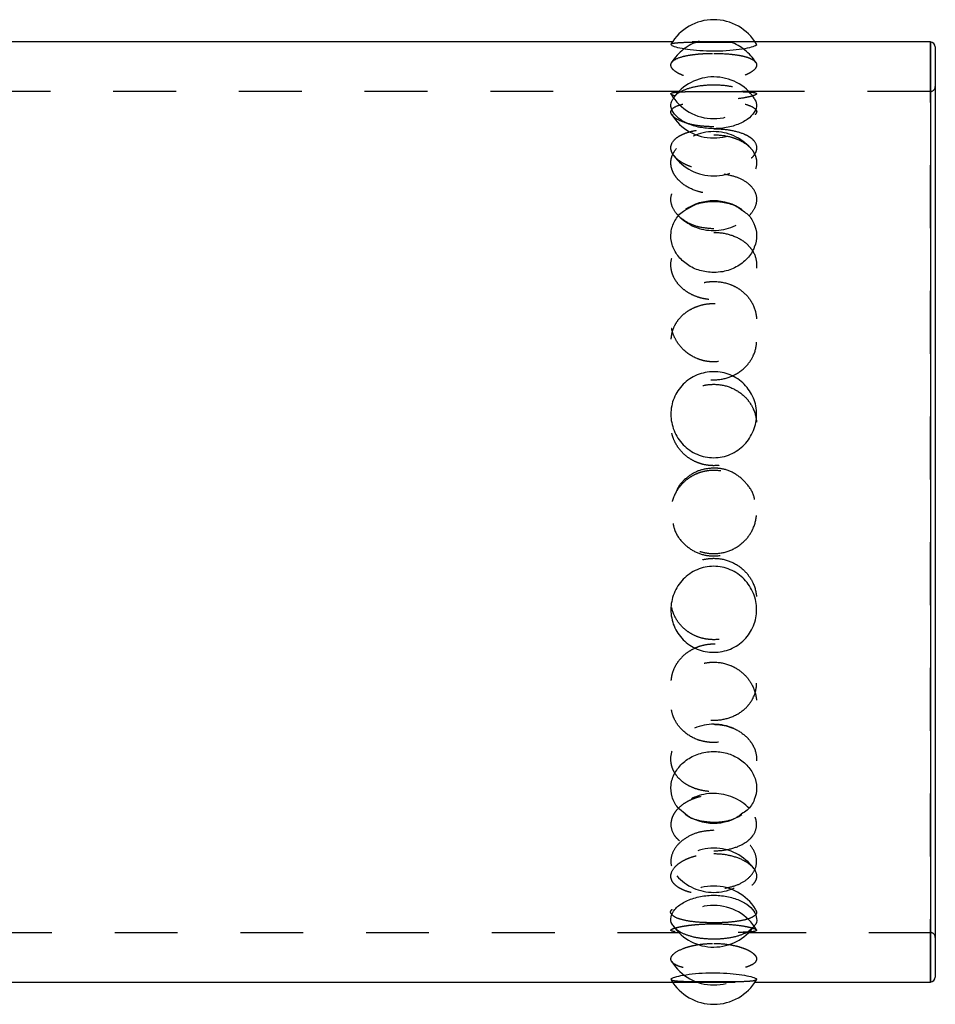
# Model space of a CAD drawing. Header units: inches. Extents: x 1880 to 2363, y -453 to -54.
# Tile 803 of 1056: x 2063.55 to 2065.01, y -121.46 to -119.9. Entities that reach past the tile are written whole.
import ezdxf

# ---------------------------------------------------------------- set-up
doc = ezdxf.new("R2010")
doc.units = ezdxf.units.IN
doc.header["$LTSCALE"] = 0.5
doc.header["$MEASUREMENT"] = 0
doc.linetypes.add('HIDDEN', pattern=[0.225, 0.15, -0.075])
doc.layers.add('SID-M-H', color=4, linetype='HIDDEN')
doc.layers.add('SID-M-S', color=105, linetype='Continuous')

msp = doc.modelspace()

# ---------------------------------------------------------------- linework, layer by layer
at = {"layer": 'SID-M-H'}
for p, q in [((2064.72262, -119.93103), (2064.59103, -119.93103)), ((2065.00146, -121.42709), (2065.00146, -119.93103)), ((2065.00146, -120.00977), (2062.10382, -120.00977)), ((2062.10382, -121.34835), (2065.00146, -121.34835)), ((2064.59103, -121.42709), (2064.72262, -121.42709))]:
    msp.add_line(p, q, dxfattribs=at)
for centre, radius, start, end in [((2064.65682, -120.00508), 0.07874, 106.99755, 148.20974), ((2064.65682, -120.00508), 0.07874, 31.94722, 70.13424), ((2065.00146, -120.00189), 0.00787, 270, 0), ((2064.65682, -119.97428), 0.07874, 210.4869, 329.48131), ((2064.65682, -120.00508), 0.07874, 211.83854, 327.77232), ((2064.65682, -120.15242), 0.07874, 41.66562, 138.57682), ((2064.65682, -120.06534), 0.07874, 216.04262, 324.05283), ((2064.65682, -120.15242), 0.07874, 224.21604, 315.99092), ((2064.65682, -121.0956), 0.07874, 66.02868, 112.94822), ((2064.65682, -121.2057), 0.07874, 43.96448, 135.69713), ((2064.65682, -121.29278), 0.07874, 35.88676, 143.82528), ((2064.65682, -121.2057), 0.07874, 221.71457, 318.23138), ((2064.65682, -121.35304), 0.07874, 32.19839, 147.87808), ((2064.65682, -121.38384), 0.07874, 30.34986, 149.42234), ((2065.00146, -121.35622), 0.00787, 0, 90), ((2064.65682, -121.35304), 0.07874, 211.91139, 328.08214)]:
    msp.add_arc(centre, radius, start, end, dxfattribs=at)
for points, knots in [([(2064.58913, -119.93476), (2064.58905, -119.93466), (2064.58827, -119.93366), (2064.59437, -119.9325), (2064.60743, -119.93147), (2064.62698, -119.93114), (2064.64945, -119.93106), (2064.67238, -119.93108), (2064.69345, -119.9312), (2064.71043, -119.9317), (2064.72194, -119.93274), (2064.72364, -119.9341), (2064.72445, -119.93474)], [0, 0, 0, 0, 0.0127237, 0.1283084, 0.2434594, 0.3565829, 0.4668273, 0.5746812, 0.6818302, 0.7902464, 0.9012198, 1, 1, 1, 1]), ([(2064.65682, -119.94913), (2064.65225, -119.94913), (2064.64776, -119.94924), (2064.63894, -119.94964), (2064.63456, -119.94995), (2064.62625, -119.95076), (2064.62231, -119.95126), (2064.61488, -119.95247), (2064.61139, -119.95318), (2064.60203, -119.95558), (2064.59703, -119.95759), (2064.59204, -119.96105), (2064.59075, -119.96229), (2064.58906, -119.96489), (2064.58863, -119.96624), (2064.58863, -119.96903), (2064.58906, -119.97048), (2064.59076, -119.97338), (2064.59202, -119.97482), (2064.59536, -119.97771), (2064.59746, -119.97914), (2064.60232, -119.98185), (2064.6051, -119.98314), (2064.61457, -119.98681), (2064.62206, -119.98883), (2064.63456, -119.99093), (2064.63886, -119.99147), (2064.64769, -119.9922), (2064.65228, -119.99238), (2064.66582, -119.99239), (2064.67491, -119.99163), (2064.69146, -119.98885), (2064.69907, -119.98681), (2064.70846, -119.98318), (2064.71131, -119.98186), (2064.71618, -119.97914), (2064.71825, -119.97774), (2064.72329, -119.9734), (2064.72501, -119.97046), (2064.72502, -119.96624), (2064.72459, -119.96489), (2064.72291, -119.96231), (2064.72163, -119.96106), (2064.71828, -119.95874), (2064.71623, -119.95768), (2064.71136, -119.9557), (2064.70852, -119.95479), (2064.70228, -119.95319), (2064.69886, -119.95249), (2064.69142, -119.95127), (2064.68742, -119.95076), (2064.67503, -119.94955), (2064.66596, -119.94913), (2064.65682, -119.94913)], [0, 0, 0, 0, 0.03125, 0.03125, 0.0625, 0.0625, 0.09375, 0.09375, 0.125, 0.125, 0.1875, 0.1875, 0.21875, 0.21875, 0.25, 0.25, 0.28125, 0.28125, 0.3125, 0.3125, 0.34375, 0.34375, 0.375, 0.375, 0.4375, 0.4375, 0.46875, 0.46875, 0.5, 0.5, 0.5625, 0.5625, 0.625, 0.625, 0.65625, 0.65625, 0.6875, 0.6875, 0.75, 0.75, 0.78125, 0.78125, 0.8125, 0.8125, 0.84375, 0.84375, 0.875, 0.875, 0.90625, 0.90625, 0.9375, 0.9375, 1, 1, 1, 1]), ([(2064.59317, -120.02037), (2064.59373, -120.01917), (2064.59609, -120.01421), (2064.60791, -120.00752), (2064.62686, -120.0014), (2064.64949, -119.99872), (2064.67235, -119.99932), (2064.69354, -120.00304), (2064.71007, -120.00986), (2064.71958, -120.01602), (2064.721, -120.02006), (2064.72112, -120.0204)], [0, 0, 0, 0, 0.044695, 0.1851381, 0.3231084, 0.4575673, 0.5891106, 0.7197941, 0.8520232, 0.9873711, 1, 1, 1, 1]), ([(2064.65682, -120.00978), (2064.65238, -120.00978), (2064.64801, -120.00978), (2064.63941, -120.00979), (2064.63514, -120.0098), (2064.62694, -120.00985), (2064.62304, -120.00988), (2064.61565, -120.00998), (2064.61213, -120.01006), (2064.60579, -120.01026), (2064.60294, -120.0104), (2064.59789, -120.01075), (2064.59571, -120.01097), (2064.59049, -120.01177), (2064.58864, -120.01251), (2064.58863, -120.01388), (2064.58908, -120.01439), (2064.59087, -120.01546), (2064.59219, -120.01602), (2064.59567, -120.01717), (2064.59785, -120.01777), (2064.60286, -120.01892), (2064.60572, -120.01948), (2064.61212, -120.02055), (2064.61558, -120.02104), (2064.62296, -120.02193), (2064.62693, -120.02232), (2064.63511, -120.02295), (2064.63932, -120.0232), (2064.64796, -120.02353), (2064.65241, -120.02362), (2064.66556, -120.02362), (2064.67442, -120.02327), (2064.69069, -120.02201), (2064.6983, -120.02109), (2064.7078, -120.0195), (2064.7107, -120.01893), (2064.71575, -120.01778), (2064.71789, -120.0172), (2064.72139, -120.01605), (2064.72275, -120.01548), (2064.72455, -120.01441), (2064.72501, -120.01391), (2064.72503, -120.01252), (2064.72321, -120.01178), (2064.71797, -120.01098), (2064.71584, -120.01076), (2064.71082, -120.0104), (2064.70791, -120.01026), (2064.69842, -120.00995), (2064.69082, -120.00987), (2064.67454, -120.00978), (2064.6657, -120.00978), (2064.65682, -120.00978)], [0, 0, 0, 0, 0.03125, 0.03125, 0.0625, 0.0625, 0.09375, 0.09375, 0.125, 0.125, 0.15625, 0.15625, 0.1875, 0.1875, 0.25, 0.25, 0.28125, 0.28125, 0.3125, 0.3125, 0.34375, 0.34375, 0.375, 0.375, 0.40625, 0.40625, 0.4375, 0.4375, 0.46875, 0.46875, 0.5, 0.5, 0.5625, 0.5625, 0.625, 0.625, 0.65625, 0.65625, 0.6875, 0.6875, 0.71875, 0.71875, 0.75, 0.75, 0.8125, 0.8125, 0.84375, 0.84375, 0.875, 0.875, 0.9375, 0.9375, 1, 1, 1, 1]), ([(2064.65682, -120.0661), (2064.64901, -120.06579), (2064.63339, -120.06518), (2064.61263, -120.0605), (2064.59713, -120.05401), (2064.58871, -120.04666), (2064.58801, -120.03969), (2064.59469, -120.03379), (2064.60794, -120.0293), (2064.6266, -120.02636), (2064.64896, -120.02501), (2064.67262, -120.02528), (2064.69463, -120.02726), (2064.71224, -120.03099), (2064.72279, -120.03637), (2064.72642, -120.04191), (2064.72371, -120.04549), (2064.72279, -120.0467)], [0, 0, 0, 0, 0.0710084, 0.1420473, 0.2123424, 0.2806747, 0.3471321, 0.4127248, 0.4788359, 0.5465479, 0.6162089, 0.6873552, 0.7589483, 0.8297489, 0.8987628, 0.9657582, 1, 1, 1, 1]), ([(2064.65682, -120.06918), (2064.65238, -120.06918), (2064.64801, -120.06935), (2064.63941, -120.07003), (2064.63514, -120.07055), (2064.62694, -120.07191), (2064.62304, -120.07275), (2064.61565, -120.07477), (2064.61213, -120.07596), (2064.60579, -120.07862), (2064.60294, -120.08009), (2064.59789, -120.08335), (2064.59571, -120.08514), (2064.59049, -120.09076), (2064.58864, -120.09502), (2064.58863, -120.10159), (2064.58908, -120.10385), (2064.59087, -120.10831), (2064.59219, -120.11051), (2064.59567, -120.11482), (2064.59785, -120.11693), (2064.60286, -120.12087), (2064.60572, -120.12272), (2064.61212, -120.12616), (2064.61558, -120.1277), (2064.62296, -120.1304), (2064.62693, -120.13157), (2064.63511, -120.13345), (2064.63932, -120.13416), (2064.64796, -120.13512), (2064.65241, -120.13537), (2064.66556, -120.13537), (2064.67442, -120.13439), (2064.69069, -120.13066), (2064.6983, -120.12788), (2064.7078, -120.1228), (2064.7107, -120.12092), (2064.71575, -120.11697), (2064.71789, -120.1149), (2064.72139, -120.11061), (2064.72275, -120.10836), (2064.72455, -120.10392), (2064.72501, -120.10171), (2064.72503, -120.09507), (2064.72321, -120.09084), (2064.71797, -120.08517), (2064.71584, -120.08341), (2064.71082, -120.08016), (2064.70791, -120.07865), (2064.69842, -120.07465), (2064.69082, -120.0726), (2064.67454, -120.06988), (2064.6657, -120.06918), (2064.65682, -120.06918)], [0, 0, 0, 0, 0.03125, 0.03125, 0.0625, 0.0625, 0.09375, 0.09375, 0.125, 0.125, 0.15625, 0.15625, 0.1875, 0.1875, 0.25, 0.25, 0.28125, 0.28125, 0.3125, 0.3125, 0.34375, 0.34375, 0.375, 0.375, 0.40625, 0.40625, 0.4375, 0.4375, 0.46875, 0.46875, 0.5, 0.5, 0.5625, 0.5625, 0.625, 0.625, 0.65625, 0.65625, 0.6875, 0.6875, 0.71875, 0.71875, 0.75, 0.75, 0.8125, 0.8125, 0.84375, 0.84375, 0.875, 0.875, 0.9375, 0.9375, 1, 1, 1, 1]), ([(2064.65682, -120.07877), (2064.65225, -120.07877), (2064.64776, -120.07905), (2064.63894, -120.08015), (2064.63456, -120.08098), (2064.62625, -120.08314), (2064.62231, -120.08447), (2064.61488, -120.08762), (2064.61139, -120.08945), (2064.60203, -120.09549), (2064.59703, -120.1004), (2064.59204, -120.10847), (2064.59075, -120.11132), (2064.58906, -120.11716), (2064.58863, -120.12013), (2064.58863, -120.12617), (2064.58906, -120.12927), (2064.59076, -120.13532), (2064.59202, -120.1383), (2064.59536, -120.14415), (2064.59746, -120.14701), (2064.60232, -120.15237), (2064.6051, -120.1549), (2064.61457, -120.16197), (2064.62206, -120.16578), (2064.63456, -120.16973), (2064.63886, -120.17072), (2064.64769, -120.17208), (2064.65228, -120.17243), (2064.66582, -120.17243), (2064.67491, -120.17104), (2064.69146, -120.16583), (2064.69907, -120.16197), (2064.70846, -120.15497), (2064.71131, -120.15239), (2064.71618, -120.14702), (2064.71825, -120.14421), (2064.72329, -120.13541), (2064.72501, -120.12928), (2064.72502, -120.12013), (2064.72459, -120.11716), (2064.72291, -120.11136), (2064.72163, -120.1085), (2064.71828, -120.10309), (2064.71623, -120.10055), (2064.71136, -120.09575), (2064.70852, -120.0935), (2064.70228, -120.08947), (2064.69886, -120.08767), (2064.69142, -120.0845), (2064.68742, -120.08315), (2064.67503, -120.07992), (2064.66596, -120.07877), (2064.65682, -120.07877)], [0, 0, 0, 0, 0.03125, 0.03125, 0.0625, 0.0625, 0.09375, 0.09375, 0.125, 0.125, 0.1875, 0.1875, 0.21875, 0.21875, 0.25, 0.25, 0.28125, 0.28125, 0.3125, 0.3125, 0.34375, 0.34375, 0.375, 0.375, 0.4375, 0.4375, 0.46875, 0.46875, 0.5, 0.5, 0.5625, 0.5625, 0.625, 0.625, 0.65625, 0.65625, 0.6875, 0.6875, 0.75, 0.75, 0.78125, 0.78125, 0.8125, 0.8125, 0.84375, 0.84375, 0.875, 0.875, 0.90625, 0.90625, 0.9375, 0.9375, 1, 1, 1, 1]), ([(2064.65682, -120.22841), (2064.64901, -120.22784), (2064.63339, -120.22672), (2064.61263, -120.21799), (2064.59713, -120.20548), (2064.58871, -120.19062), (2064.58801, -120.17562), (2064.59468, -120.16197), (2064.60798, -120.15097), (2064.62434, -120.14363), (2064.63663, -120.142), (2064.64163, -120.14133)], [0, 0, 0, 0, 0.1197319, 0.2395151, 0.3580443, 0.4732638, 0.585322, 0.6959221, 0.8073963, 0.92157, 1, 1, 1, 1]), ([(2064.67309, -120.14105), (2064.68031, -120.14249), (2064.69496, -120.1454), (2064.71215, -120.15522), (2064.72304, -120.16806), (2064.72624, -120.18276), (2064.7219, -120.1976), (2064.71069, -120.21111), (2064.69364, -120.22168), (2064.67469, -120.22754), (2064.66197, -120.22816), (2064.65682, -120.22841)], [0, 0, 0, 0, 0.1167307, 0.2366568, 0.3535566, 0.4670373, 0.5783679, 0.689818, 0.8034946, 0.9204376, 1, 1, 1, 1]), ([(2064.6123, -120.19824), (2064.61722, -120.19512), (2064.62808, -120.18825), (2064.64959, -120.18405), (2064.67221, -120.1852), (2064.69056, -120.19034), (2064.69871, -120.19654), (2064.70155, -120.1987)], [0, 0, 0, 0, 0.1930318, 0.4255158, 0.6529588, 0.8789152, 1, 1, 1, 1]), ([(2064.65682, -120.23404), (2064.65238, -120.23404), (2064.64801, -120.23435), (2064.63941, -120.23558), (2064.63514, -120.23651), (2064.62694, -120.23896), (2064.62304, -120.24046), (2064.61565, -120.24405), (2064.61213, -120.24615), (2064.60579, -120.2508), (2064.60294, -120.25336), (2064.59789, -120.25895), (2064.59571, -120.26199), (2064.59049, -120.27147), (2064.58864, -120.27852), (2064.58863, -120.28915), (2064.58908, -120.29277), (2064.59087, -120.29985), (2064.59219, -120.3033), (2064.59567, -120.31002), (2064.59785, -120.31329), (2064.60286, -120.31933), (2064.60572, -120.32216), (2064.61212, -120.32738), (2064.61558, -120.32969), (2064.62296, -120.33374), (2064.62693, -120.33549), (2064.63511, -120.33829), (2064.63932, -120.33934), (2064.64796, -120.34077), (2064.65241, -120.34113), (2064.66556, -120.34114), (2064.67442, -120.33968), (2064.69069, -120.33414), (2064.6983, -120.32998), (2064.7078, -120.32228), (2064.7107, -120.31942), (2064.71575, -120.31335), (2064.71789, -120.31015), (2064.72139, -120.30346), (2064.72275, -120.29993), (2064.72455, -120.29288), (2064.72501, -120.28933), (2064.72503, -120.2786), (2064.72321, -120.27161), (2064.71797, -120.26205), (2064.71584, -120.25906), (2064.71082, -120.25347), (2064.70791, -120.25085), (2064.69842, -120.24386), (2064.69082, -120.24019), (2064.67454, -120.23531), (2064.6657, -120.23404), (2064.65682, -120.23404)], [0, 0, 0, 0, 0.03125, 0.03125, 0.0625, 0.0625, 0.09375, 0.09375, 0.125, 0.125, 0.15625, 0.15625, 0.1875, 0.1875, 0.25, 0.25, 0.28125, 0.28125, 0.3125, 0.3125, 0.34375, 0.34375, 0.375, 0.375, 0.40625, 0.40625, 0.4375, 0.4375, 0.46875, 0.46875, 0.5, 0.5, 0.5625, 0.5625, 0.625, 0.625, 0.65625, 0.65625, 0.6875, 0.6875, 0.71875, 0.71875, 0.75, 0.75, 0.8125, 0.8125, 0.84375, 0.84375, 0.875, 0.875, 0.9375, 0.9375, 1, 1, 1, 1]), ([(2064.65682, -120.31221), (2064.65225, -120.31221), (2064.64776, -120.31262), (2064.63894, -120.31421), (2064.63456, -120.31542), (2064.62625, -120.31857), (2064.62231, -120.32049), (2064.61488, -120.32504), (2064.61139, -120.32767), (2064.60203, -120.33631), (2064.59703, -120.34326), (2064.59204, -120.35455), (2064.59075, -120.35852), (2064.58906, -120.36659), (2064.58863, -120.37067), (2064.58863, -120.37892), (2064.58906, -120.38312), (2064.59076, -120.39128), (2064.59202, -120.39528), (2064.59536, -120.40309), (2064.59746, -120.40688), (2064.60232, -120.41396), (2064.6051, -120.41728), (2064.61457, -120.42655), (2064.62206, -120.43148), (2064.63456, -120.43659), (2064.63886, -120.43788), (2064.64769, -120.43962), (2064.65228, -120.44007), (2064.66582, -120.44008), (2064.67491, -120.43829), (2064.69146, -120.43154), (2064.69907, -120.42654), (2064.70846, -120.41737), (2064.71131, -120.41399), (2064.71618, -120.4069), (2064.71825, -120.40317), (2064.72329, -120.39142), (2064.72501, -120.38315), (2064.72502, -120.37067), (2064.72459, -120.36659), (2064.72291, -120.35857), (2064.72163, -120.35459), (2064.71828, -120.34703), (2064.71623, -120.34344), (2064.71136, -120.33666), (2064.70852, -120.33345), (2064.70228, -120.32769), (2064.69886, -120.3251), (2064.69142, -120.32053), (2064.68742, -120.31858), (2064.67503, -120.31388), (2064.66596, -120.31221), (2064.65682, -120.31221)], [0, 0, 0, 0, 0.03125, 0.03125, 0.0625, 0.0625, 0.09375, 0.09375, 0.125, 0.125, 0.1875, 0.1875, 0.21875, 0.21875, 0.25, 0.25, 0.28125, 0.28125, 0.3125, 0.3125, 0.34375, 0.34375, 0.375, 0.375, 0.4375, 0.4375, 0.46875, 0.46875, 0.5, 0.5, 0.5625, 0.5625, 0.625, 0.625, 0.65625, 0.65625, 0.6875, 0.6875, 0.75, 0.75, 0.78125, 0.78125, 0.8125, 0.8125, 0.84375, 0.84375, 0.875, 0.875, 0.90625, 0.90625, 0.9375, 0.9375, 1, 1, 1, 1]), ([(2064.65682, -120.46863), (2064.65238, -120.46863), (2064.64801, -120.46824), (2064.63941, -120.46668), (2064.63514, -120.46551), (2064.62694, -120.46242), (2064.62304, -120.46053), (2064.61565, -120.45607), (2064.61213, -120.45346), (2064.60579, -120.44775), (2064.60294, -120.44463), (2064.59789, -120.43789), (2064.59571, -120.43425), (2064.59049, -120.42306), (2064.58864, -120.4149), (2064.58863, -120.40289), (2064.58908, -120.39885), (2064.59087, -120.39104), (2064.59219, -120.38727), (2064.59567, -120.38001), (2064.59785, -120.37653), (2064.60286, -120.37013), (2064.60572, -120.36716), (2064.61212, -120.36174), (2064.61558, -120.35935), (2064.62296, -120.3552), (2064.62693, -120.35342), (2064.63511, -120.35058), (2064.63932, -120.34951), (2064.64796, -120.34807), (2064.65241, -120.3477), (2064.66556, -120.3477), (2064.67442, -120.34916), (2064.69069, -120.35479), (2064.6983, -120.35903), (2064.7078, -120.36704), (2064.7107, -120.37003), (2064.71575, -120.37646), (2064.71789, -120.37987), (2064.72139, -120.3871), (2064.72275, -120.39095), (2064.72455, -120.39872), (2064.72501, -120.40269), (2064.72503, -120.41481), (2064.72321, -120.42289), (2064.71797, -120.43418), (2064.71584, -120.43775), (2064.71082, -120.4445), (2064.70791, -120.44769), (2064.69842, -120.45627), (2064.69082, -120.46086), (2064.67454, -120.46701), (2064.6657, -120.46863), (2064.65682, -120.46863)], [0, 0, 0, 0, 0.03125, 0.03125, 0.0625, 0.0625, 0.09375, 0.09375, 0.125, 0.125, 0.15625, 0.15625, 0.1875, 0.1875, 0.25, 0.25, 0.28125, 0.28125, 0.3125, 0.3125, 0.34375, 0.34375, 0.375, 0.375, 0.40625, 0.40625, 0.4375, 0.4375, 0.46875, 0.46875, 0.5, 0.5, 0.5625, 0.5625, 0.625, 0.625, 0.65625, 0.65625, 0.6875, 0.6875, 0.71875, 0.71875, 0.75, 0.75, 0.8125, 0.8125, 0.84375, 0.84375, 0.875, 0.875, 0.9375, 0.9375, 1, 1, 1, 1]), ([(2064.65682, -120.47585), (2064.65238, -120.47585), (2064.64801, -120.47624), (2064.63941, -120.47781), (2064.63514, -120.47899), (2064.62694, -120.4821), (2064.62304, -120.48401), (2064.61565, -120.48854), (2064.61213, -120.49119), (2064.60579, -120.49703), (2064.60294, -120.50023), (2064.59789, -120.50719), (2064.59571, -120.51097), (2064.59049, -120.52265), (2064.58864, -120.53127), (2064.58863, -120.54413), (2064.58908, -120.54848), (2064.59087, -120.55696), (2064.59219, -120.56107), (2064.59567, -120.56904), (2064.59785, -120.57289), (2064.60286, -120.58), (2064.60572, -120.58331), (2064.61212, -120.5894), (2064.61558, -120.59209), (2064.62296, -120.59679), (2064.62693, -120.59881), (2064.63511, -120.60205), (2064.63932, -120.60326), (2064.64796, -120.60491), (2064.65241, -120.60533), (2064.66556, -120.60533), (2064.67442, -120.60366), (2064.69069, -120.59725), (2064.6983, -120.59244), (2064.7078, -120.58345), (2064.7107, -120.58011), (2064.71575, -120.57296), (2064.71789, -120.56919), (2064.72139, -120.56126), (2064.72275, -120.55705), (2064.72455, -120.54862), (2064.72501, -120.54435), (2064.72503, -120.53137), (2064.72321, -120.52283), (2064.71797, -120.51104), (2064.71584, -120.50733), (2064.71082, -120.50036), (2064.70791, -120.49709), (2064.69842, -120.48832), (2064.69082, -120.48367), (2064.67454, -120.47747), (2064.6657, -120.47585), (2064.65682, -120.47585)], [0, 0, 0, 0, 0.03125, 0.03125, 0.0625, 0.0625, 0.09375, 0.09375, 0.125, 0.125, 0.15625, 0.15625, 0.1875, 0.1875, 0.25, 0.25, 0.28125, 0.28125, 0.3125, 0.3125, 0.34375, 0.34375, 0.375, 0.375, 0.40625, 0.40625, 0.4375, 0.4375, 0.46875, 0.46875, 0.5, 0.5, 0.5625, 0.5625, 0.625, 0.625, 0.65625, 0.65625, 0.6875, 0.6875, 0.71875, 0.71875, 0.75, 0.75, 0.8125, 0.8125, 0.84375, 0.84375, 0.875, 0.875, 0.9375, 0.9375, 1, 1, 1, 1]), ([(2064.65682, -120.74525), (2064.65238, -120.74525), (2064.64801, -120.74483), (2064.63941, -120.7432), (2064.63514, -120.74197), (2064.62694, -120.73872), (2064.62304, -120.73673), (2064.61565, -120.73202), (2064.61213, -120.72926), (2064.60579, -120.7232), (2064.60294, -120.71989), (2064.59789, -120.71268), (2064.59571, -120.70878), (2064.59049, -120.69674), (2064.58864, -120.68789), (2064.58863, -120.67475), (2064.58908, -120.6703), (2064.59087, -120.66167), (2064.59219, -120.6575), (2064.59567, -120.64941), (2064.59785, -120.64552), (2064.60286, -120.63833), (2064.60572, -120.63499), (2064.61212, -120.62886), (2064.61558, -120.62615), (2064.62296, -120.62143), (2064.62693, -120.6194), (2064.63511, -120.61616), (2064.63932, -120.61494), (2064.64796, -120.61329), (2064.65241, -120.61287), (2064.66556, -120.61287), (2064.67442, -120.61454), (2064.69069, -120.62097), (2064.6983, -120.6258), (2064.7078, -120.63485), (2064.7107, -120.63822), (2064.71575, -120.64544), (2064.71789, -120.64926), (2064.72139, -120.6573), (2064.72275, -120.66157), (2064.72455, -120.67016), (2064.72501, -120.67452), (2064.72503, -120.68779), (2064.72321, -120.69655), (2064.71797, -120.70871), (2064.71584, -120.71254), (2064.71082, -120.71975), (2064.70791, -120.72314), (2064.69842, -120.73224), (2064.69082, -120.73708), (2064.67454, -120.74355), (2064.6657, -120.74525), (2064.65682, -120.74525)], [0, 0, 0, 0, 0.03125, 0.03125, 0.0625, 0.0625, 0.09375, 0.09375, 0.125, 0.125, 0.15625, 0.15625, 0.1875, 0.1875, 0.25, 0.25, 0.28125, 0.28125, 0.3125, 0.3125, 0.34375, 0.34375, 0.375, 0.375, 0.40625, 0.40625, 0.4375, 0.4375, 0.46875, 0.46875, 0.5, 0.5, 0.5625, 0.5625, 0.625, 0.625, 0.65625, 0.65625, 0.6875, 0.6875, 0.71875, 0.71875, 0.75, 0.75, 0.8125, 0.8125, 0.84375, 0.84375, 0.875, 0.875, 0.9375, 0.9375, 1, 1, 1, 1]), ([(2064.65682, -120.60908), (2064.64927, -120.60981), (2064.63417, -120.61128), (2064.61443, -120.62302), (2064.60115, -120.63611), (2064.59738, -120.64603), (2064.59631, -120.64884)], [0, 0, 0, 0, 0.2934271, 0.5867253, 0.8829159, 1, 1, 1, 1]), ([(2064.72176, -120.65895), (2064.72165, -120.65814), (2064.72044, -120.6494), (2064.71077, -120.63468), (2064.69363, -120.61845), (2064.67419, -120.61021), (2064.66165, -120.60939), (2064.65682, -120.60908)], [0, 0, 0, 0, 0.0277822, 0.3014371, 0.5714107, 0.8349179, 1, 1, 1, 1]), ([(2064.59203, -120.69726), (2064.59288, -120.70121), (2064.59541, -120.71301), (2064.60782, -120.72942), (2064.62688, -120.74352), (2064.64947, -120.74995), (2064.67237, -120.7485), (2064.69346, -120.73963), (2064.71037, -120.72422), (2064.72135, -120.70606), (2064.72298, -120.69299), (2064.72365, -120.68761)], [0, 0, 0, 0, 0.06375649, 0.19050204, 0.31501597, 0.43636092, 0.5550747, 0.67301256, 0.79234517, 0.91449246, 1, 1, 1, 1]), ([(2064.65682, -120.75279), (2064.65238, -120.75279), (2064.64801, -120.7532), (2064.63941, -120.75483), (2064.63514, -120.75607), (2064.62694, -120.7593), (2064.62304, -120.76128), (2064.61565, -120.76597), (2064.61213, -120.76872), (2064.60579, -120.77473), (2064.60294, -120.77802), (2064.59789, -120.78515), (2064.59571, -120.789), (2064.59049, -120.80088), (2064.58864, -120.80958), (2064.58863, -120.82243), (2064.58908, -120.82677), (2064.59087, -120.83517), (2064.59219, -120.83923), (2064.59567, -120.84708), (2064.59785, -120.85085), (2064.60286, -120.8578), (2064.60572, -120.86102), (2064.61212, -120.86693), (2064.61558, -120.86953), (2064.62296, -120.87406), (2064.62693, -120.87601), (2064.63511, -120.87912), (2064.63932, -120.88029), (2064.64796, -120.88187), (2064.65241, -120.88227), (2064.66556, -120.88228), (2064.67442, -120.88068), (2064.69069, -120.87451), (2064.6983, -120.86987), (2064.7078, -120.86115), (2064.7107, -120.8579), (2064.71575, -120.85092), (2064.71789, -120.84723), (2064.72139, -120.83942), (2064.72275, -120.83527), (2064.72455, -120.82691), (2064.72501, -120.82265), (2064.72503, -120.80967), (2064.72321, -120.80106), (2064.71797, -120.78907), (2064.71584, -120.78529), (2064.71082, -120.77816), (2064.70791, -120.77479), (2064.69842, -120.76576), (2064.69082, -120.76093), (2064.67454, -120.75449), (2064.6657, -120.75279), (2064.65682, -120.75279)], [0, 0, 0, 0, 0.03125, 0.03125, 0.0625, 0.0625, 0.09375, 0.09375, 0.125, 0.125, 0.15625, 0.15625, 0.1875, 0.1875, 0.25, 0.25, 0.28125, 0.28125, 0.3125, 0.3125, 0.34375, 0.34375, 0.375, 0.375, 0.40625, 0.40625, 0.4375, 0.4375, 0.46875, 0.46875, 0.5, 0.5, 0.5625, 0.5625, 0.625, 0.625, 0.65625, 0.65625, 0.6875, 0.6875, 0.71875, 0.71875, 0.75, 0.75, 0.8125, 0.8125, 0.84375, 0.84375, 0.875, 0.875, 0.9375, 0.9375, 1, 1, 1, 1]), ([(2064.65682, -121.01042), (2064.65238, -121.01042), (2064.64801, -121.01005), (2064.63941, -121.00863), (2064.63514, -121.00755), (2064.62694, -121.0047), (2064.62304, -121.00296), (2064.61565, -120.99881), (2064.61213, -120.99638), (2064.60579, -120.99102), (2064.60294, -120.98808), (2064.59789, -120.98166), (2064.59571, -120.97817), (2064.59049, -120.96736), (2064.58864, -120.95935), (2064.58863, -120.94734), (2064.58908, -120.94326), (2064.59087, -120.93532), (2064.59219, -120.93145), (2064.59567, -120.92394), (2064.59785, -120.9203), (2064.60286, -120.91358), (2064.60572, -120.91044), (2064.61212, -120.90466), (2064.61558, -120.9021), (2064.62296, -120.89763), (2064.62693, -120.8957), (2064.63511, -120.89262), (2064.63932, -120.89146), (2064.64796, -120.88989), (2064.65241, -120.88949), (2064.66556, -120.88948), (2064.67442, -120.89108), (2064.69069, -120.89719), (2064.6983, -120.90178), (2064.7078, -120.91031), (2064.7107, -120.91348), (2064.71575, -120.92023), (2064.71789, -120.92379), (2064.72139, -120.93127), (2064.72275, -120.93522), (2064.72455, -120.94314), (2064.72501, -120.94714), (2064.72503, -120.95926), (2064.72321, -120.96719), (2064.71797, -120.97811), (2064.71584, -120.98153), (2064.71082, -120.98795), (2064.70791, -120.99097), (2064.69842, -120.99902), (2064.69082, -121.00327), (2064.67454, -121.00893), (2064.6657, -121.01042), (2064.65682, -121.01042)], [0, 0, 0, 0, 0.03125, 0.03125, 0.0625, 0.0625, 0.09375, 0.09375, 0.125, 0.125, 0.15625, 0.15625, 0.1875, 0.1875, 0.25, 0.25, 0.28125, 0.28125, 0.3125, 0.3125, 0.34375, 0.34375, 0.375, 0.375, 0.40625, 0.40625, 0.4375, 0.4375, 0.46875, 0.46875, 0.5, 0.5, 0.5625, 0.5625, 0.625, 0.625, 0.65625, 0.65625, 0.6875, 0.6875, 0.71875, 0.71875, 0.75, 0.75, 0.8125, 0.8125, 0.84375, 0.84375, 0.875, 0.875, 0.9375, 0.9375, 1, 1, 1, 1]), ([(2064.65682, -120.91804), (2064.65225, -120.91804), (2064.64776, -120.91849), (2064.63894, -120.92022), (2064.63456, -120.92153), (2064.62625, -120.92493), (2064.62231, -120.927), (2064.61488, -120.93187), (2064.61139, -120.93469), (2064.60203, -120.94384), (2064.59703, -120.95114), (2064.59204, -120.96279), (2064.59075, -120.96686), (2064.58906, -120.97506), (2064.58863, -120.97917), (2064.58863, -120.98742), (2064.58906, -120.99159), (2064.59076, -120.99962), (2064.59202, -121.00352), (2064.59536, -121.01109), (2064.59746, -121.01474), (2064.60232, -121.02149), (2064.6051, -121.02464), (2064.61457, -121.03338), (2064.62206, -121.03797), (2064.63456, -121.0427), (2064.63886, -121.04389), (2064.64769, -121.04549), (2064.65228, -121.04591), (2064.66582, -121.04591), (2064.67491, -121.04427), (2064.69146, -121.03803), (2064.69907, -121.03338), (2064.70846, -121.02473), (2064.71131, -121.02152), (2064.71618, -121.01475), (2064.71825, -121.01116), (2064.72329, -120.99978), (2064.72501, -120.99166), (2064.72502, -120.97918), (2064.72459, -120.97506), (2064.72291, -120.96691), (2064.72163, -120.96283), (2064.71828, -120.95503), (2064.71623, -120.9513), (2064.71136, -120.9442), (2064.70852, -120.94081), (2064.70228, -120.9347), (2064.69886, -120.93194), (2064.69142, -120.92705), (2064.68742, -120.92494), (2064.67503, -120.91987), (2064.66596, -120.91804), (2064.65682, -120.91804)], [0, 0, 0, 0, 0.03125, 0.03125, 0.0625, 0.0625, 0.09375, 0.09375, 0.125, 0.125, 0.1875, 0.1875, 0.21875, 0.21875, 0.25, 0.25, 0.28125, 0.28125, 0.3125, 0.3125, 0.34375, 0.34375, 0.375, 0.375, 0.4375, 0.4375, 0.46875, 0.46875, 0.5, 0.5, 0.5625, 0.5625, 0.625, 0.625, 0.65625, 0.65625, 0.6875, 0.6875, 0.75, 0.75, 0.78125, 0.78125, 0.8125, 0.8125, 0.84375, 0.84375, 0.875, 0.875, 0.90625, 0.90625, 0.9375, 0.9375, 1, 1, 1, 1]), ([(2064.65682, -121.01698), (2064.65238, -121.01698), (2064.64801, -121.01734), (2064.63941, -121.01876), (2064.63514, -121.01983), (2064.62694, -121.02263), (2064.62304, -121.02434), (2064.61565, -121.02838), (2064.61213, -121.03074), (2064.60579, -121.0359), (2064.60294, -121.0387), (2064.59789, -121.04477), (2064.59571, -121.04803), (2064.59049, -121.05805), (2064.58864, -121.06531), (2064.58863, -121.07595), (2064.58908, -121.07952), (2064.59087, -121.0864), (2064.59219, -121.08971), (2064.59567, -121.09606), (2064.59785, -121.09911), (2064.60286, -121.10469), (2064.60572, -121.10726), (2064.61212, -121.11197), (2064.61558, -121.11403), (2064.62296, -121.11762), (2064.62693, -121.11916), (2064.63511, -121.1216), (2064.63932, -121.12252), (2064.64796, -121.12376), (2064.65241, -121.12408), (2064.66556, -121.12408), (2064.67442, -121.12283), (2064.69069, -121.11798), (2064.6983, -121.11432), (2064.7078, -121.10737), (2064.7107, -121.10477), (2064.71575, -121.09917), (2064.71789, -121.09619), (2064.72139, -121.08986), (2064.72275, -121.08648), (2064.72455, -121.07963), (2064.72501, -121.07613), (2064.72503, -121.0654), (2064.72321, -121.0582), (2064.71797, -121.04809), (2064.71584, -121.04489), (2064.71082, -121.03882), (2064.70791, -121.03594), (2064.69842, -121.02821), (2064.69082, -121.02404), (2064.67454, -121.01846), (2064.6657, -121.01698), (2064.65682, -121.01698)], [0, 0, 0, 0, 0.03125, 0.03125, 0.0625, 0.0625, 0.09375, 0.09375, 0.125, 0.125, 0.15625, 0.15625, 0.1875, 0.1875, 0.25, 0.25, 0.28125, 0.28125, 0.3125, 0.3125, 0.34375, 0.34375, 0.375, 0.375, 0.40625, 0.40625, 0.4375, 0.4375, 0.46875, 0.46875, 0.5, 0.5, 0.5625, 0.5625, 0.625, 0.625, 0.65625, 0.65625, 0.6875, 0.6875, 0.71875, 0.71875, 0.75, 0.75, 0.8125, 0.8125, 0.84375, 0.84375, 0.875, 0.875, 0.9375, 0.9375, 1, 1, 1, 1]), ([(2064.65682, -121.21829), (2064.65238, -121.21829), (2064.64801, -121.21804), (2064.63941, -121.21707), (2064.63514, -121.21633), (2064.62694, -121.21438), (2064.62304, -121.21318), (2064.61565, -121.21032), (2064.61213, -121.20864), (2064.60579, -121.2049), (2064.60294, -121.20284), (2064.59789, -121.19832), (2064.59571, -121.19585), (2064.59049, -121.18813), (2064.58864, -121.18235), (2064.58863, -121.17355), (2064.58908, -121.17055), (2064.59087, -121.16465), (2064.59219, -121.16176), (2064.59567, -121.15612), (2064.59785, -121.15338), (2064.60286, -121.14827), (2064.60572, -121.14588), (2064.61212, -121.14145), (2064.61558, -121.13949), (2064.62296, -121.13604), (2064.62693, -121.13454), (2064.63511, -121.13215), (2064.63932, -121.13125), (2064.64796, -121.13003), (2064.65241, -121.12971), (2064.66556, -121.12971), (2064.67442, -121.13096), (2064.69069, -121.1357), (2064.6983, -121.13924), (2064.7078, -121.14578), (2064.7107, -121.1482), (2064.71575, -121.15332), (2064.71789, -121.15601), (2064.72139, -121.16163), (2064.72275, -121.16458), (2064.72455, -121.17045), (2064.72501, -121.1734), (2064.72503, -121.18228), (2064.72321, -121.18801), (2064.71797, -121.1958), (2064.71584, -121.19823), (2064.71082, -121.20275), (2064.70791, -121.20486), (2064.69842, -121.21047), (2064.69082, -121.2134), (2064.67454, -121.21728), (2064.6657, -121.21829), (2064.65682, -121.21829)], [0, 0, 0, 0, 0.03125, 0.03125, 0.0625, 0.0625, 0.09375, 0.09375, 0.125, 0.125, 0.15625, 0.15625, 0.1875, 0.1875, 0.25, 0.25, 0.28125, 0.28125, 0.3125, 0.3125, 0.34375, 0.34375, 0.375, 0.375, 0.40625, 0.40625, 0.4375, 0.4375, 0.46875, 0.46875, 0.5, 0.5, 0.5625, 0.5625, 0.625, 0.625, 0.65625, 0.65625, 0.6875, 0.6875, 0.71875, 0.71875, 0.75, 0.75, 0.8125, 0.8125, 0.84375, 0.84375, 0.875, 0.875, 0.9375, 0.9375, 1, 1, 1, 1]), ([(2064.65682, -121.17343), (2064.64938, -121.17281), (2064.63449, -121.17156), (2064.61864, -121.16574), (2064.61263, -121.1603), (2064.61149, -121.15926)], [0, 0, 0, 0, 0.4476155, 0.8950343, 1, 1, 1, 1]), ([(2064.70121, -121.15955), (2064.69846, -121.16167), (2064.69023, -121.16801), (2064.67412, -121.1725), (2064.66163, -121.17317), (2064.65682, -121.17343)], [0, 0, 0, 0, 0.2366376, 0.7059715, 1, 1, 1, 1]), ([(2064.65682, -121.18569), (2064.64929, -121.18624), (2064.63423, -121.18735), (2064.61417, -121.19584), (2064.59866, -121.20815), (2064.58938, -121.22337), (2064.58761, -121.23959), (2064.59385, -121.25495), (2064.60763, -121.26735), (2064.62417, -121.27529), (2064.63628, -121.27695), (2064.6407, -121.27756)], [0, 0, 0, 0, 0.1125962, 0.2251429, 0.3387996, 0.4553077, 0.5743749, 0.6947297, 0.8146328, 0.9324247, 1, 1, 1, 1]), ([(2064.67427, -121.27773), (2064.68061, -121.27641), (2064.69412, -121.2736), (2064.71051, -121.26416), (2064.72202, -121.25128), (2064.72634, -121.23578), (2064.72269, -121.21943), (2064.71127, -121.20427), (2064.69349, -121.19262), (2064.67421, -121.18653), (2064.66166, -121.18592), (2064.65682, -121.18569)], [0, 0, 0, 0, 0.1005907, 0.2141513, 0.3303904, 0.4494282, 0.5702558, 0.691218, 0.810553, 0.9270296, 1, 1, 1, 1]), ([(2064.65682, -121.22275), (2064.65238, -121.22275), (2064.64801, -121.22299), (2064.63941, -121.22395), (2064.63514, -121.22467), (2064.62694, -121.22655), (2064.62304, -121.22769), (2064.61565, -121.23039), (2064.61213, -121.23195), (2064.60579, -121.23536), (2064.60294, -121.2372), (2064.59789, -121.24115), (2064.59571, -121.24326), (2064.59049, -121.24968), (2064.58864, -121.25427), (2064.58863, -121.26084), (2064.58908, -121.26303), (2064.59087, -121.26719), (2064.59219, -121.26917), (2064.59567, -121.27295), (2064.59785, -121.27473), (2064.60286, -121.27798), (2064.60572, -121.27947), (2064.61212, -121.28216), (2064.61558, -121.28332), (2064.62296, -121.28535), (2064.62693, -121.28621), (2064.63511, -121.28757), (2064.63932, -121.28808), (2064.64796, -121.28876), (2064.65241, -121.28893), (2064.66556, -121.28894), (2064.67442, -121.28825), (2064.69069, -121.28555), (2064.6983, -121.2835), (2064.7078, -121.27953), (2064.7107, -121.27803), (2064.71575, -121.27477), (2064.71789, -121.27302), (2064.72139, -121.26926), (2064.72275, -121.26724), (2064.72455, -121.26309), (2064.72501, -121.26095), (2064.72503, -121.25432), (2064.72321, -121.24978), (2064.71797, -121.2433), (2064.71584, -121.24123), (2064.71082, -121.23728), (2064.70791, -121.23539), (2064.69842, -121.23028), (2064.69082, -121.22749), (2064.67454, -121.22375), (2064.6657, -121.22275), (2064.65682, -121.22275)], [0, 0, 0, 0, 0.03125, 0.03125, 0.0625, 0.0625, 0.09375, 0.09375, 0.125, 0.125, 0.15625, 0.15625, 0.1875, 0.1875, 0.25, 0.25, 0.28125, 0.28125, 0.3125, 0.3125, 0.34375, 0.34375, 0.375, 0.375, 0.40625, 0.40625, 0.4375, 0.4375, 0.46875, 0.46875, 0.5, 0.5, 0.5625, 0.5625, 0.625, 0.625, 0.65625, 0.65625, 0.6875, 0.6875, 0.71875, 0.71875, 0.75, 0.75, 0.8125, 0.8125, 0.84375, 0.84375, 0.875, 0.875, 0.9375, 0.9375, 1, 1, 1, 1]), ([(2064.65682, -121.33293), (2064.64901, -121.33277), (2064.63338, -121.33245), (2064.61266, -121.32981), (2064.59702, -121.32555), (2064.58911, -121.31971), (2064.58725, -121.31466), (2064.59007, -121.31187), (2064.59053, -121.31142)], [0, 0, 0, 0, 0.1972065, 0.3944975, 0.589723, 0.7794973, 0.9640646, 1, 1, 1, 1]), ([(2064.72288, -121.31145), (2064.72388, -121.31304), (2064.72633, -121.31696), (2064.72173, -121.32255), (2064.71073, -121.32752), (2064.69363, -121.33095), (2064.6747, -121.33268), (2064.66197, -121.33285), (2064.65682, -121.33293)], [0, 0, 0, 0, 0.1252606, 0.3079851, 0.4909055, 0.6774802, 0.8694161, 1, 1, 1, 1]), ([(2064.65682, -121.3345), (2064.65238, -121.3345), (2064.64801, -121.33459), (2064.63941, -121.33492), (2064.63514, -121.33516), (2064.62694, -121.3358), (2064.62304, -121.33618), (2064.61565, -121.33707), (2064.61213, -121.33757), (2064.60579, -121.33863), (2064.60294, -121.33919), (2064.59789, -121.34034), (2064.59571, -121.34093), (2064.59049, -121.34265), (2064.58864, -121.34376), (2064.58863, -121.34514), (2064.58908, -121.34556), (2064.59087, -121.34629), (2064.59219, -121.3466), (2064.59567, -121.34714), (2064.59785, -121.34736), (2064.60286, -121.34772), (2064.60572, -121.34785), (2064.61212, -121.34806), (2064.61558, -121.34814), (2064.62296, -121.34824), (2064.62693, -121.34827), (2064.63511, -121.34832), (2064.63932, -121.34833), (2064.64796, -121.34834), (2064.65241, -121.34834), (2064.66556, -121.34834), (2064.67442, -121.34834), (2064.69069, -121.34825), (2064.6983, -121.34817), (2064.7078, -121.34786), (2064.7107, -121.34772), (2064.71575, -121.34737), (2064.71789, -121.34715), (2064.72139, -121.34662), (2064.72275, -121.3463), (2064.72455, -121.34557), (2064.72501, -121.34516), (2064.72503, -121.34377), (2064.72321, -121.34268), (2064.71797, -121.34094), (2064.71584, -121.34036), (2064.71082, -121.33921), (2064.70791, -121.33864), (2064.69842, -121.33705), (2064.69082, -121.33612), (2064.67454, -121.33485), (2064.6657, -121.3345), (2064.65682, -121.3345)], [0, 0, 0, 0, 0.03125, 0.03125, 0.0625, 0.0625, 0.09375, 0.09375, 0.125, 0.125, 0.15625, 0.15625, 0.1875, 0.1875, 0.25, 0.25, 0.28125, 0.28125, 0.3125, 0.3125, 0.34375, 0.34375, 0.375, 0.375, 0.40625, 0.40625, 0.4375, 0.4375, 0.46875, 0.46875, 0.5, 0.5, 0.5625, 0.5625, 0.625, 0.625, 0.65625, 0.65625, 0.6875, 0.6875, 0.71875, 0.71875, 0.75, 0.75, 0.8125, 0.8125, 0.84375, 0.84375, 0.875, 0.875, 0.9375, 0.9375, 1, 1, 1, 1]), ([(2064.65682, -121.35902), (2064.64928, -121.35872), (2064.6342, -121.3581), (2064.61431, -121.35313), (2064.59952, -121.34636), (2064.59499, -121.34039), (2064.59303, -121.3378)], [0, 0, 0, 0, 0.264598, 0.5290798, 0.7961699, 1, 1, 1, 1]), ([(2064.72125, -121.33797), (2064.71801, -121.34136), (2064.71155, -121.34815), (2064.6934, -121.35504), (2064.67423, -121.35855), (2064.66166, -121.35889), (2064.65682, -121.35902)], [0, 0, 0, 0, 0.2788359, 0.5575442, 0.8295768, 1, 1, 1, 1]), ([(2064.65682, -121.36573), (2064.65225, -121.36573), (2064.64776, -121.36592), (2064.63894, -121.36664), (2064.63456, -121.36719), (2064.62625, -121.36859), (2064.62231, -121.36944), (2064.61488, -121.37141), (2064.61139, -121.37254), (2064.60203, -121.37616), (2064.59703, -121.37898), (2064.59204, -121.38328), (2064.59075, -121.38475), (2064.58906, -121.38765), (2064.58863, -121.38908), (2064.58863, -121.39187), (2064.58906, -121.39325), (2064.59076, -121.39583), (2064.59202, -121.39706), (2064.59536, -121.39937), (2064.59746, -121.40046), (2064.60232, -121.40243), (2064.6051, -121.40332), (2064.61457, -121.40575), (2064.62206, -121.40695), (2064.63456, -121.40817), (2064.63886, -121.40847), (2064.64769, -121.40888), (2064.65228, -121.40898), (2064.66582, -121.40899), (2064.67491, -121.40858), (2064.69146, -121.40697), (2064.69907, -121.40575), (2064.70846, -121.40335), (2064.71131, -121.40244), (2064.71618, -121.40046), (2064.71825, -121.3994), (2064.72329, -121.39591), (2064.72501, -121.3933), (2064.72502, -121.38908), (2064.72459, -121.38765), (2064.72291, -121.38477), (2064.72163, -121.38329), (2064.71828, -121.38041), (2064.71623, -121.37901), (2064.71136, -121.37629), (2064.70852, -121.37496), (2064.70228, -121.37255), (2064.69886, -121.37144), (2064.69142, -121.36946), (2064.68742, -121.36859), (2064.67503, -121.3665), (2064.66596, -121.36573), (2064.65682, -121.36573)], [0, 0, 0, 0, 0.03125, 0.03125, 0.0625, 0.0625, 0.09375, 0.09375, 0.125, 0.125, 0.1875, 0.1875, 0.21875, 0.21875, 0.25, 0.25, 0.28125, 0.28125, 0.3125, 0.3125, 0.34375, 0.34375, 0.375, 0.375, 0.4375, 0.4375, 0.46875, 0.46875, 0.5, 0.5, 0.5625, 0.5625, 0.625, 0.625, 0.65625, 0.65625, 0.6875, 0.6875, 0.75, 0.75, 0.78125, 0.78125, 0.8125, 0.8125, 0.84375, 0.84375, 0.875, 0.875, 0.90625, 0.90625, 0.9375, 0.9375, 1, 1, 1, 1]), ([(2064.65682, -121.42705), (2064.6493, -121.42704), (2064.63425, -121.42702), (2064.61411, -121.42682), (2064.59889, -121.42612), (2064.59011, -121.42501), (2064.58983, -121.42377), (2064.58973, -121.42332)], [0, 0, 0, 0, 0.2163667, 0.4326383, 0.6510428, 0.8749265, 1, 1, 1, 1]), ([(2064.72418, -121.42336), (2064.72363, -121.42395), (2064.72236, -121.42531), (2064.71111, -121.42639), (2064.69353, -121.42692), (2064.67421, -121.42703), (2064.66166, -121.42704), (2064.65682, -121.42705)], [0, 0, 0, 0, 0.1784054, 0.4096637, 0.6378109, 0.8604936, 1, 1, 1, 1])]:
    msp.add_open_spline(points, degree=3, knots=knots, dxfattribs=at)
at = {"layer": 'SID-M-S'}
for p, q in [((2064.59103, -119.93103), (2062.38222, -119.93103)), ((2065.00146, -119.93103), (2064.72262, -119.93103)), ((2065.00146, -119.93103), (2065.00146, -121.42709)), ((2065.00934, -119.9389), (2065.00934, -121.41922)), ((2062.38222, -121.42709), (2064.59103, -121.42709)), ((2064.72262, -121.42709), (2065.00146, -121.42709))]:
    msp.add_line(p, q, dxfattribs=at)
for centre, radius, start, end in [((2064.65682, -119.97428), 0.07874, 30.31532, 149.72106), ((2065.00146, -119.9389), 0.00787, 0, 90), ((2064.65682, -120.06534), 0.07874, 34.95125, 144.77818), ((2064.65682, -120.26252), 0.07874, 54.98334, 124.71034), ((2064.65682, -121.0956), 0.07874, 234.56562, 304.79784), ((2064.65682, -121.29278), 0.07874, 215.22102, 324.93071), ((2064.65682, -121.38384), 0.07874, 210.53456, 329.60859), ((2065.00146, -121.41922), 0.00787, 270, 0)]:
    msp.add_arc(centre, radius, start, end, dxfattribs=at)
for points, knots in [([(2064.65682, -119.9457), (2064.6493, -119.94555), (2064.63424, -119.94526), (2064.61414, -119.94305), (2064.59878, -119.94014), (2064.5893, -119.93708), (2064.58919, -119.93551), (2064.58913, -119.93476)], [0, 0, 0, 0, 0.2006611, 0.4012341, 0.6037851, 0.8114177, 1, 1, 1, 1]), ([(2064.72445, -119.93474), (2064.72465, -119.93482), (2064.72643, -119.93558), (2064.72221, -119.93781), (2064.7114, -119.941), (2064.69346, -119.94387), (2064.67422, -119.94548), (2064.66166, -119.94564), (2064.65682, -119.9457)], [0, 0, 0, 0, 0.0275026, 0.2409253, 0.4545858, 0.665372, 0.8711095, 1, 1, 1, 1]), ([(2064.65682, -120.06908), (2064.64929, -120.06864), (2064.63423, -120.06777), (2064.61418, -120.06111), (2064.59862, -120.05155), (2064.58956, -120.03997), (2064.58721, -120.02892), (2064.59144, -120.02285), (2064.59317, -120.02037)], [0, 0, 0, 0, 0.1714912, 0.342907, 0.5160134, 0.6934626, 0.8748096, 1, 1, 1, 1]), ([(2064.72112, -120.0204), (2064.72289, -120.02376), (2064.72664, -120.03086), (2064.72258, -120.04295), (2064.7113, -120.05455), (2064.69349, -120.06363), (2064.67421, -120.06842), (2064.66166, -120.06889), (2064.65682, -120.06908)], [0, 0, 0, 0, 0.1642347, 0.3476504, 0.5312705, 0.7124203, 0.8892314, 1, 1, 1, 1]), ([(2064.65682, -120.29792), (2064.64929, -120.29728), (2064.63423, -120.29599), (2064.61417, -120.28602), (2064.59866, -120.27149), (2064.5894, -120.25338), (2064.58753, -120.23372), (2064.59415, -120.21538), (2064.60322, -120.20298), (2064.61106, -120.19888), (2064.6123, -120.19824)], [0, 0, 0, 0, 0.13450569, 0.26895231, 0.40472482, 0.54390355, 0.68613948, 0.82991338, 0.97314779, 1, 1, 1, 1]), ([(2064.70155, -120.1987), (2064.7043, -120.20042), (2064.71303, -120.20588), (2064.72183, -120.21973), (2064.72639, -120.23837), (2064.72268, -120.25809), (2064.71127, -120.27609), (2064.69349, -120.28981), (2064.67421, -120.29695), (2064.66166, -120.29765), (2064.65682, -120.29792)], [0, 0, 0, 0, 0.0636477, 0.2021486, 0.3439842, 0.4879524, 0.632081, 0.7742706, 0.9130546, 1, 1, 1, 1]), ([(2064.65682, -120.59267), (2064.65225, -120.59267), (2064.64776, -120.59221), (2064.63894, -120.59039), (2064.63456, -120.58901), (2064.62625, -120.58545), (2064.62231, -120.58327), (2064.61488, -120.57814), (2064.61139, -120.57518), (2064.60203, -120.56552), (2064.59703, -120.5578), (2064.59204, -120.54543), (2064.59075, -120.5411), (2064.58906, -120.53236), (2064.58863, -120.52797), (2064.58863, -120.51914), (2064.58906, -120.51466), (2064.59076, -120.50603), (2064.59202, -120.50182), (2064.59536, -120.49365), (2064.59746, -120.4897), (2064.60232, -120.48238), (2064.6051, -120.47896), (2064.61457, -120.46946), (2064.62206, -120.46445), (2064.63456, -120.45928), (2064.63886, -120.45798), (2064.64769, -120.45622), (2064.65228, -120.45577), (2064.66582, -120.45576), (2064.67491, -120.45756), (2064.69146, -120.46438), (2064.69907, -120.46946), (2064.70846, -120.47887), (2064.71131, -120.48235), (2064.71618, -120.48969), (2064.71825, -120.49357), (2064.72329, -120.50586), (2064.72501, -120.5146), (2064.72502, -120.52796), (2064.72459, -120.53236), (2064.72291, -120.54105), (2064.72163, -120.54539), (2064.71828, -120.55368), (2064.71623, -120.55763), (2064.71136, -120.56514), (2064.70852, -120.56872), (2064.70228, -120.57516), (2064.69886, -120.57807), (2064.69142, -120.58322), (2064.68742, -120.58543), (2064.67503, -120.59076), (2064.66596, -120.59267), (2064.65682, -120.59267)], [0, 0, 0, 0, 0.03125, 0.03125, 0.0625, 0.0625, 0.09375, 0.09375, 0.125, 0.125, 0.1875, 0.1875, 0.21875, 0.21875, 0.25, 0.25, 0.28125, 0.28125, 0.3125, 0.3125, 0.34375, 0.34375, 0.375, 0.375, 0.4375, 0.4375, 0.46875, 0.46875, 0.5, 0.5, 0.5625, 0.5625, 0.625, 0.625, 0.65625, 0.65625, 0.6875, 0.6875, 0.75, 0.75, 0.78125, 0.78125, 0.8125, 0.8125, 0.84375, 0.84375, 0.875, 0.875, 0.90625, 0.90625, 0.9375, 0.9375, 1, 1, 1, 1]), ([(2064.65682, -120.90236), (2064.65225, -120.90236), (2064.64776, -120.90191), (2064.63894, -120.90016), (2064.63456, -120.89884), (2064.62625, -120.8954), (2064.62231, -120.8933), (2064.61488, -120.88834), (2064.61139, -120.88547), (2064.60203, -120.87608), (2064.59703, -120.86853), (2064.59204, -120.85635), (2064.59075, -120.85207), (2064.58906, -120.84339), (2064.58863, -120.83902), (2064.58863, -120.83018), (2064.58906, -120.82569), (2064.59076, -120.81699), (2064.59202, -120.81274), (2064.59536, -120.80444), (2064.59746, -120.80042), (2064.60232, -120.79294), (2064.6051, -120.78943), (2064.61457, -120.77965), (2064.62206, -120.77446), (2064.63456, -120.7691), (2064.63886, -120.76775), (2064.64769, -120.76592), (2064.65228, -120.76545), (2064.66582, -120.76544), (2064.67491, -120.76732), (2064.69146, -120.7744), (2064.69907, -120.77966), (2064.70846, -120.78933), (2064.71131, -120.7929), (2064.71618, -120.80041), (2064.71825, -120.80436), (2064.72329, -120.81684), (2064.72501, -120.82565), (2064.72502, -120.83901), (2064.72459, -120.84339), (2064.72291, -120.85202), (2064.72163, -120.8563), (2064.71828, -120.86447), (2064.71623, -120.86835), (2064.71136, -120.87569), (2064.70852, -120.87918), (2064.70228, -120.88545), (2064.69886, -120.88827), (2064.69142, -120.89325), (2064.68742, -120.89539), (2064.67503, -120.90052), (2064.66596, -120.90236), (2064.65682, -120.90236)], [0, 0, 0, 0, 0.03125, 0.03125, 0.0625, 0.0625, 0.09375, 0.09375, 0.125, 0.125, 0.1875, 0.1875, 0.21875, 0.21875, 0.25, 0.25, 0.28125, 0.28125, 0.3125, 0.3125, 0.34375, 0.34375, 0.375, 0.375, 0.4375, 0.4375, 0.46875, 0.46875, 0.5, 0.5, 0.5625, 0.5625, 0.625, 0.625, 0.65625, 0.65625, 0.6875, 0.6875, 0.75, 0.75, 0.78125, 0.78125, 0.8125, 0.8125, 0.84375, 0.84375, 0.875, 0.875, 0.90625, 0.90625, 0.9375, 0.9375, 1, 1, 1, 1]), ([(2064.61149, -121.15926), (2064.60732, -121.15611), (2064.5976, -121.14875), (2064.58949, -121.13255), (2064.58757, -121.1133), (2064.59387, -121.09385), (2064.60756, -121.07698), (2064.62695, -121.06499), (2064.64945, -121.05941), (2064.67239, -121.06066), (2064.69341, -121.06832), (2064.71055, -121.08142), (2064.722, -121.09857), (2064.72639, -121.11797), (2064.72251, -121.13702), (2064.71366, -121.15172), (2064.70433, -121.15759), (2064.70121, -121.15955)], [0, 0, 0, 0, 0.0523432, 0.1222366, 0.1936653, 0.2658663, 0.3377964, 0.40846, 0.4773252, 0.5446971, 0.6116287, 0.6793519, 0.7486724, 0.8196619, 0.8917188, 0.963856, 1, 1, 1, 1]), ([(2064.59303, -121.3378), (2064.5922, -121.33697), (2064.58802, -121.33277), (2064.58797, -121.32345), (2064.59377, -121.31127), (2064.60759, -121.30023), (2064.62694, -121.29227), (2064.64946, -121.28851), (2064.67239, -121.28936), (2064.69342, -121.2945), (2064.71051, -121.30315), (2064.72216, -121.31431), (2064.72579, -121.32628), (2064.72512, -121.33463), (2064.7213, -121.33792), (2064.72125, -121.33797)], [0, 0, 0, 0, 0.0226564, 0.1132698, 0.2048629, 0.2961124, 0.3857552, 0.4731166, 0.5585836, 0.6434921, 0.7294047, 0.8173437, 0.9073999, 0.9988103, 1, 1, 1, 1]), ([(2064.58973, -121.42332), (2064.58931, -121.42299), (2064.58793, -121.42191), (2064.59415, -121.41928), (2064.60749, -121.4161), (2064.62697, -121.41351), (2064.64945, -121.41223), (2064.6724, -121.41253), (2064.69339, -121.41425), (2064.71065, -121.41699), (2064.72162, -121.42008), (2064.72624, -121.42236), (2064.72451, -121.4232), (2064.72418, -121.42336)], [0, 0, 0, 0, 0.0479893, 0.1549878, 0.2615848, 0.3663049, 0.4683598, 0.5682019, 0.6673913, 0.7677538, 0.8704835, 0.9756866, 1, 1, 1, 1])]:
    msp.add_open_spline(points, degree=3, knots=knots, dxfattribs=at)

doc.saveas('drawing.dxf')
